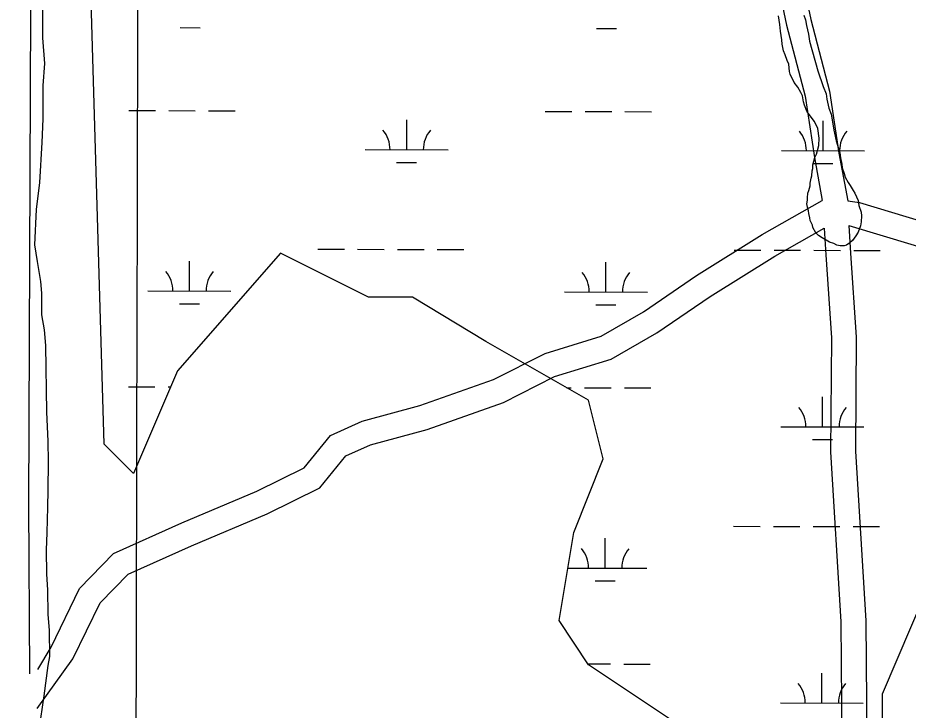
# Model space of a CAD drawing. Extents: x 3180038 to 3217926, y 922069 to 947485.
# Drawn here: x 3197180 to 3198253, y 931427 to 932261 of the extents above; entities that cross this region are included whole.
import ezdxf

# ---------------------------------------------------------------- set-up
doc = ezdxf.new("R2010")
doc.units = 0
for name, color, linetype in [('V-GRID-MAJR', 7, 'Continuous'), ('V-ROAD-CNTR', 7, 'Continuous'), ('V-SITE-VEGE', 7, 'Continuous'), ('V-WETL-SWMP', 7, 'Continuous')]:
    doc.layers.add(name, color=color, linetype=linetype)

msp = doc.modelspace()

# ---------------------------------------------------------------- linework, layer by layer
at = {"layer": 'V-GRID-MAJR'}
msp.add_spline([(3197313.6, 927489.3), (3197327.7, 933549), (3197341.9, 939612.1), (3197356, 945675.2), (3197356, 945678.5)], degree=3, dxfattribs=at)
at = {"layer": 'V-ROAD-CNTR'}
for points in [[(3197205.7, 933071.8), (3197198.2, 932844.3), (3197196.2, 932469), (3197193.2, 931674.8), (3197194.3, 931471)], [(3197967.1, 932828.1), (3197987.2, 932709.7), (3198018.4, 932597.4), (3198050.1, 932489.8), (3198077.2, 932391.6), (3198106.8, 932252.3), (3198129.1, 932166.7), (3198140.4, 932093), (3198149.9, 932041.1)], [(3197998.7, 932821.2), (3198016.6, 932716.2), (3198047.2, 932605.7), (3198079, 932498), (3198106.4, 932398.7), (3198136, 932259.2), (3198158.5, 932172.8), (3198170, 932098), (3198180.5, 932040.7)], [(3197204.2, 931476.4), (3197220.2, 931503.3), (3197254.5, 931574), (3197295.6, 931616), (3197377.8, 931652.8), (3197468.4, 931691), (3197525.2, 931719.2), (3197556.9, 931758), (3197595.2, 931775.2), (3197664.8, 931794.1), (3197753.6, 931825.6), (3197815.9, 931857), (3197883.4, 931877.9), (3197934.4, 931907.1), (3197998.2, 931950.8), (3198077.4, 932000.1), (3198149.9, 932041.1)], [(3198180.5, 932040.7), (3198194.7, 932038.7), (3198348.9, 931992), (3198593.9, 931902)], [(3198182, 932011.2), (3198183.9, 931977.6), (3198190.8, 931876.6), (3198189.9, 931739.2), (3198202.4, 931534.8), (3198204.2, 931289.7), (3198217.6, 931095), (3198233.1, 930958.4), (3198247, 930828.1), (3198262.7, 930770.1), (3198268.7, 930703.7), (3198250.7, 930644.6), (3198224.8, 930550), (3198198.5, 930436.3), (3198179.3, 930303.3), (3198191.9, 930164.3), (3198193.3, 930049.9), (3198199, 929966.4), (3198178.1, 929864.9), (3198161.5, 929792.9), (3198148.4, 929730.5)], [(3198182, 932011.2), (3198339.4, 931963.5), (3198895.5, 931759.3), (3199547.4, 931521.6), (3199677.5, 931911.6)], [(3197203.6, 931429.4), (3197246.6, 931489), (3197279.4, 931556.5), (3197313.1, 931591), (3197389.7, 931625.3), (3197480.9, 931663.7), (3197544.3, 931695.2), (3197575.6, 931733.5), (3197605.4, 931746.9), (3197673.7, 931765.4), (3197765.4, 931797.9), (3197827.2, 931829.1), (3197895.4, 931850.2), (3197950.4, 931881.6), (3198014.6, 931925.7), (3198092.7, 931974.3), (3198152.1, 932007.9)], [(3198152.1, 932007.9), (3198154, 931975.7), (3198160.8, 931875.6), (3198159.9, 931738.3), (3198172.4, 931533.8), (3198174.2, 931288.6), (3198187.7, 931092.2), (3198203.3, 930955.1), (3198217.4, 930822.6), (3198233.1, 930764.8), (3198238.3, 930706.8), (3198221.9, 930653), (3198195.7, 930557.3), (3198168.9, 930441.9), (3198149.1, 930304.1), (3198161.9, 930162.7), (3198163.3, 930048.7), (3198168.8, 929968.4), (3198148.8, 929871.3), (3198132.2, 929799.4), (3198123, 929755.7)]]:
    msp.add_lwpolyline(points, dxfattribs=at)
msp.add_spline([(3190883.1, 931626), (3191324.7, 931711.5), (3191783.2, 931784.7), (3192184, 931861.5), (3192450.5, 931911.8), (3192534, 931939.4), (3192579.2, 931975), (3192650.8, 932051.8), (3192722.8, 932059.3), (3192919.2, 932122.2), (3193196.7, 932214.3), (3193390.7, 932283.3), (3193596.7, 932381.4), (3193810.3, 932493.3), (3193961.5, 932582.8), (3194195.7, 932716), (3194388.9, 932830.6), (3194615.4, 932953.5), (3194773.5, 933009.2), (3194936.2, 933060.2), (3195089.6, 933092.9), (3195267.4, 933093.6), (3195362.5, 933097.1), (3195546, 933098.8), (3195769.9, 933097.4), (3195942.4, 933091.9), (3196104.9, 933096.2), (3196211.3, 933092.6), (3196377, 933082), (3196525.9, 933080.9), (3196707.8, 933088), (3196883.4, 933088), (3197078.6, 933094.3), (3197228.2, 933084.5), (3197336.8, 933053.8), (3197413.5, 933012.4), (3197553.8, 932960.6), (3197689.8, 932913), (3197822.2, 932876.4), (3197956.7, 932845.7), (3198116.1, 932804.1)], degree=3, dxfattribs=at)
at = {"layer": 'V-SITE-VEGE'}
for p, q in [((3197209.9, 932281), (3197209.7, 932237.3)), ((3198098.7, 932253.1), (3198097, 932263.8)), ((3198127.8, 932264.5), (3198129.5, 932258.9)), ((3198129.5, 932258.9), (3198130.7, 932252.1)), ((3198099.5, 932245), (3198098.7, 932253.1)), ((3198130.7, 932252.1), (3198133.2, 932241.4)), ((3197209.7, 932237.3), (3197212.3, 932206)), ((3198101.1, 932234.7), (3198099.5, 932245)), ((3198101.5, 932229.6), (3198101.1, 932234.7)), ((3198133.2, 932241.4), (3198134.5, 932233.2)), ((3198103.2, 932221.4), (3198101.5, 932229.6)), ((3198134.5, 932233.2), (3198144.5, 932197.3)), ((3198105.3, 932216.7), (3198103.2, 932221.4)), ((3198107.4, 932209.9), (3198105.3, 932216.7)), ((3197212.3, 932206), (3197210.4, 932179.7)), ((3198109.5, 932205.2), (3198107.4, 932209.9)), ((3198110.3, 932196.6), (3198109.5, 932205.2)), ((3198111.2, 932193.2), (3198110.3, 932196.6)), ((3198115.8, 932183.4), (3198111.2, 932193.2)), ((3198144.5, 932197.3), (3198150.8, 932178.5)), ((3198120.5, 932177.8), (3198115.8, 932183.4)), ((3197210.4, 932179.7), (3197210.2, 932139.6)), ((3198123.9, 932171.4), (3198120.5, 932177.8)), ((3198126, 932167.1), (3198123.9, 932171.4)), ((3198150.8, 932178.5), (3198154.6, 932169.5)), ((3198127.2, 932160.2), (3198126, 932167.1)), ((3198128.5, 932155.9), (3198127.2, 932160.2)), ((3198154.6, 932169.5), (3198155.4, 932163.1)), ((3198155.4, 932163.1), (3198157.9, 932152.4)), ((3198131.4, 932148.7), (3198128.5, 932155.9)), ((3198134, 932144.8), (3198131.4, 932148.7)), ((3198157.9, 932152.4), (3198160.5, 932145.1)), ((3197210.2, 932139.6), (3197209.1, 932111.2)), ((3198140.3, 932136.2), (3198134, 932144.8)), ((3198160.5, 932145.1), (3198162.5, 932133.6)), ((3198144.6, 932128.1), (3198140.3, 932136.2)), ((3198146.2, 932116.1), (3198144.6, 932128.1)), ((3198162.5, 932133.6), (3198163.8, 932125.9)), ((3198163.8, 932125.9), (3198166.7, 932113)), ((3197209.1, 932111.2), (3197206.1, 932063)), ((3198142.7, 932096.9), (3198145.7, 932107.6)), ((3198145.7, 932107.6), (3198146.2, 932116.1)), ((3198166.7, 932113), (3198170.9, 932098.5)), ((3198141, 932093.1), (3198142.7, 932096.9)), ((3198170.9, 932098.5), (3198171.7, 932092.5)), ((3198138.3, 932079.9), (3198138.4, 932084.1)), ((3198138.4, 932084.1), (3198141, 932093.1)), ((3198171.7, 932092.5), (3198173.4, 932084.8)), ((3198173.4, 932084.8), (3198173.8, 932080.5)), ((3198137.4, 932070.9), (3198137.5, 932076.9)), ((3198137.5, 932076.9), (3198138.3, 932079.9)), ((3198173.8, 932080.5), (3198176.3, 932073.7)), ((3198176.3, 932073.7), (3198177.6, 932069.4)), ((3197206.1, 932063), (3197202.1, 932030.2)), ((3198135.2, 932061.9), (3198136.6, 932067.9)), ((3198136.6, 932067.9), (3198137.4, 932070.9)), ((3198177.6, 932069.4), (3198181, 932063)), ((3198181, 932063), (3198183.5, 932059.1)), ((3198132.6, 932050), (3198133.5, 932053.4)), ((3198133.5, 932053.4), (3198135.2, 932058.9)), ((3198135.2, 932058.9), (3198135.2, 932061.9)), ((3198183.5, 932059.1), (3198186.9, 932053.1)), ((3198186.9, 932053.1), (3198189, 932050.1)), ((3198131.3, 932037.2), (3198132.2, 932041.4)), ((3198132.2, 932044.4), (3198132.6, 932050)), ((3198132.2, 932041.4), (3198132.2, 932044.4)), ((3198189, 932050.1), (3198191.1, 932045.4)), ((3198191.1, 932045.4), (3198193.2, 932041.1)), ((3198193.2, 932041.1), (3198194.1, 932035.1)), ((3198132.1, 932033.3), (3198131.3, 932037.2)), ((3198133.4, 932028.6), (3198132.1, 932033.3)), ((3198194.1, 932035.1), (3198196.6, 932027)), ((3197202.1, 932030.2), (3197200.4, 931987.9)), ((3198133.8, 932025.6), (3198133.4, 932028.6)), ((3198135, 932020.1), (3198133.8, 932025.6)), ((3198135.4, 932017.1), (3198135, 932020.1)), ((3198196.6, 932027), (3198197, 932022.7)), ((3198197, 932022.7), (3198196.9, 932015.5)), ((3198138, 932011.5), (3198135.4, 932017.1)), ((3198138.4, 932008.5), (3198138, 932011.5)), ((3198196.1, 932010.8), (3198193, 932003.1)), ((3198196.9, 932015.5), (3198196.1, 932010.8)), ((3198142.2, 932002.1), (3198138.4, 932008.5)), ((3198145.2, 931999.1), (3198142.2, 932002.1)), ((3198149.9, 931996.1), (3198145.2, 931999.1)), ((3198190.4, 931998.8), (3198186.1, 931992.9)), ((3198193, 932003.1), (3198190.4, 931998.8)), ((3197200.4, 931987.9), (3197203.6, 931967.5)), ((3198154.5, 931993.5), (3198149.9, 931996.1)), ((3198158.4, 931990.9), (3198154.5, 931993.5)), ((3198163.9, 931989.2), (3198158.4, 931990.9)), ((3198167.3, 931987.4), (3198163.9, 931989.2)), ((3198183.1, 931990.3), (3198178.9, 931987.4)), ((3198186.1, 931992.9), (3198183.1, 931990.3)), ((3198171.6, 931986.6), (3198167.3, 931987.4)), ((3198176.3, 931986.5), (3198171.6, 931986.6)), ((3198178.9, 931987.4), (3198176.3, 931986.5)), ((3197203.6, 931967.5), (3197207.6, 931943.5)), ((3197207.6, 931943.5), (3197208.5, 931929.7)), ((3197208.5, 931929.7), (3197208.8, 931903.5)), ((3197208.8, 931903.5), (3197211.9, 931885.3)), ((3197211.9, 931885.3), (3197213.6, 931866.4)), ((3197213.6, 931866.4), (3197214.6, 931786.2)), ((3197214.6, 931786.2), (3197216.5, 931751.3)), ((3197216.5, 931751.3), (3197216.8, 931726.5)), ((3197216.8, 931726.5), (3197216.5, 931692.2)), ((3197216.5, 931692.2), (3197216, 931671.8)), ((3197216, 931671.8), (3197215, 931641.2)), ((3197215, 931641.2), (3197214.5, 931620.1)), ((3197214.5, 931620.1), (3197214.8, 931591.6)), ((3197214.8, 931591.6), (3197215.8, 931572)), ((3197215.8, 931572), (3197216.2, 931542.8)), ((3197216.2, 931542.8), (3197217.9, 931523.2)), ((3197217.9, 931523.2), (3197218.3, 931491.8)), ((3197218.3, 931491.8), (3197216.2, 931480.9)), ((3197216.2, 931480.9), (3197211.6, 931444.4)), ((3197211.6, 931444.4), (3197207.5, 931417.4))]:
    msp.add_line(p, q, dxfattribs=at)
at = {"layer": 'V-WETL-SWMP'}
for p, q in [((3197375.8, 932249.4), (3197399.8, 932249.3)), ((3197877.7, 932248.3), (3197901.7, 932248.2)), ((3197314.1, 932149.5), (3197346.1, 932149.5)), ((3197362.1, 932149.4), (3197394.1, 932149.3)), ((3197410.1, 932149.3), (3197442.1, 932149.2)), ((3197648.9, 932102.3), (3197648.9, 932138.3)), ((3197816, 932148.4), (3197848, 932148.3)), ((3197864, 932148.3), (3197896, 932148.2)), ((3197912, 932148.2), (3197944, 932148.1)), ((3198150.8, 932101.2), (3198150.9, 932137.2)), ((3197598.9, 932102.5), (3197698.9, 932102.2)), ((3198100.8, 932101.3), (3198200.8, 932101.1)), ((3197636.8, 932086.9), (3197660.8, 932086.9)), ((3198138.7, 932085.8), (3198162.7, 932085.8)), ((3197541.8, 931982.5), (3197573.8, 931982.4)), ((3197589.8, 931982.4), (3197621.8, 931982.3)), ((3197637.8, 931982.3), (3197669.8, 931982.2)), ((3197685.8, 931982.2), (3197717.8, 931982.1)), ((3198043.7, 931981.4), (3198075.7, 931981.3)), ((3198091.7, 931981.3), (3198123.7, 931981.2)), ((3198139.7, 931981.2), (3198171.7, 931981.1)), ((3198187.7, 931981.1), (3198219.7, 931981)), ((3197387, 931932.1), (3197387.1, 931968.1)), ((3197889, 931931), (3197889, 931967)), ((3197337, 931932.2), (3197437, 931932)), ((3197839, 931931.1), (3197939, 931930.9)), ((3197375, 931916.7), (3197399, 931916.7)), ((3197876.9, 931915.6), (3197900.9, 931915.5)), ((3197313.4, 931816.9), (3197345.4, 931816.8)), ((3197361.4, 931816.7), (3197364.4, 931816.7)), ((3197841.9, 931815.7), (3197847.3, 931815.7)), ((3197863.3, 931815.6), (3197895.3, 931815.5)), ((3197911.3, 931815.5), (3197943.3, 931815.4)), ((3198150, 931768.5), (3198150.1, 931804.5)), ((3198100, 931768.7), (3198200, 931768.4)), ((3198138, 931753.1), (3198162, 931753.1)), ((3198042.9, 931648.7), (3198074.9, 931648.6)), ((3198090.9, 931648.6), (3198122.9, 931648.5)), ((3198138.9, 931648.5), (3198170.9, 931648.4)), ((3198186.9, 931648.4), (3198218.9, 931648.3)), ((3197888.2, 931598.3), (3197888.3, 931634.3)), ((3197843.3, 931598.4), (3197938.2, 931598.2)), ((3197876.2, 931582.9), (3197900.2, 931582.9)), ((3197867.5, 931482.9), (3197894.5, 931482.9)), ((3197910.5, 931482.8), (3197942.5, 931482.8)), ((3198149.3, 931435.9), (3198149.4, 931471.9)), ((3198099.3, 931436), (3198199.3, 931435.8))]:
    msp.add_line(p, q, dxfattribs=at)
for points in [[(3197974.3, 931411.2), (3197868.1, 931482), (3197832.7, 931535.1), (3197850.4, 931641.3), (3197885.8, 931729.9), (3197868.1, 931800.7), (3197744.2, 931871.5), (3197655.8, 931924.6), (3197602.7, 931924.6), (3197496.6, 931977.7), (3197372.7, 931836.1), (3197319.6, 931712.2), (3197284.2, 931747.6), (3197248.9, 932951.4), (3198080.4, 932721.3), (3198009.6, 932597.4), (3197956.6, 932491.1), (3197974.3, 932420.3), (3198045, 932367.2), (3198186.6, 932296.4), (3198292.7, 932278.7)], [(3198275, 931570.5), (3198222, 931446.6), (3198222, 931393.5)]]:
    msp.add_lwpolyline(points, dxfattribs=at)
for centre, start, end in [((3197593.6, 932102.9), 359.099, 40.6427), ((3197704.1, 932102.7), 139.099, 180.6427), ((3198095.5, 932101.8), 359.099, 40.6427), ((3198206, 932101.6), 139.099, 180.6427), ((3197331.8, 931932.7), 359.099, 40.6427), ((3197442.3, 931932.5), 139.099, 180.6427), ((3197833.7, 931931.6), 359.099, 40.6427), ((3197944.2, 931931.3), 139.099, 180.6427), ((3198094.8, 931769.1), 359.099, 40.6427), ((3198205.3, 931768.9), 139.099, 180.6427), ((3197833, 931598.9), 359.099, 40.6427), ((3197943.4, 931598.7), 139.099, 180.6427), ((3198094, 931436.5), 359.099, 40.6427), ((3198204.5, 931436.2), 139.099, 180.6427)]:
    msp.add_arc(centre, 35.2, start, end, dxfattribs=at)

doc.saveas('drawing.dxf')
